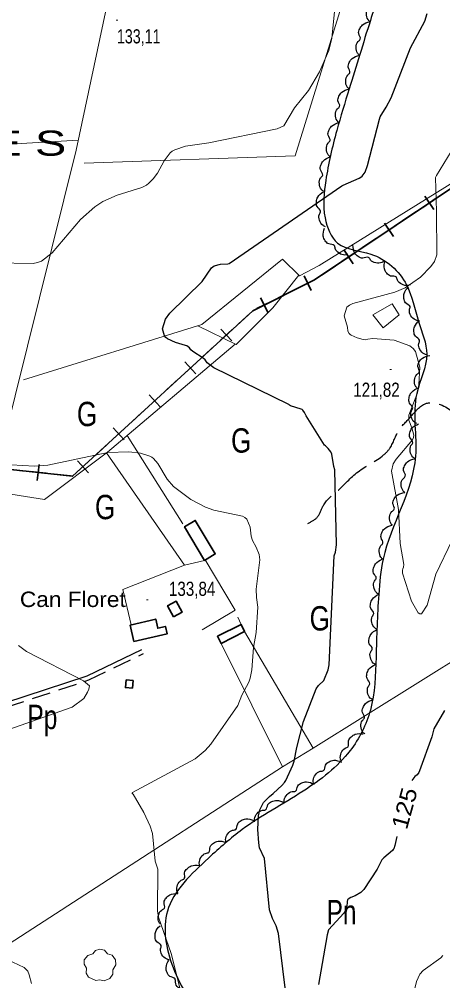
# Model space of a CAD drawing. Extents: x 483843 to 488449, y 4381269 to 4384483.
# Drawn here: x 486596 to 486857, y 4382221 to 4382814 of the extents above; entities that cross this region are included whole.
import ezdxf
from ezdxf.enums import TextEntityAlignment as Align

# ---------------------------------------------------------------- set-up
doc = ezdxf.new("R2010")
doc.units = 0
doc.header["$LTSCALE"] = 3.8
doc.linetypes.add('LONG_DASHED', pattern=[7.5, 6, -1.5])
doc.linetypes.add('MEDIUM_DASHED', pattern=[4.5, 3, -1.5])
for name, color, linetype, lineweight in [('27', 7, 'Continuous', 25), ('29', 7, 'Continuous', 13), ('34', 7, 'Continuous', 35), ('38', 7, 'Continuous', 25), ('47', 7, 'Continuous', 35), ('51', 7, 'Continuous', 13), ('7', 7, 'Continuous', 13), ('8', 7, 'Continuous', 25), ('9', 7, 'Continuous', 13)]:
    doc.layers.add(name, color=color, linetype=linetype, lineweight=lineweight)
doc.layers.add('31', color=7, linetype='Continuous')
doc.layers.add('5', color=7, linetype='Continuous')

msp = doc.modelspace()

# ---------------------------------------------------------------- linework, layer by layer
at = {"layer": '27'}
for points in [[(486286.37, 4382818.73), (486339.99, 4382829.8), (486391.37, 4382851.5), (486440.09, 4382863.84), (486483.65, 4382864.6), (486530.94, 4382876.91), (486556.13, 4382891.91), (486581.09, 4382903.76), (486654.31, 4382924.49), (486662.47, 4382925.04), (486711.17, 4382931.08), (486727.4, 4382937.04), (486766.91, 4382937.87), (486808.31, 4382909.18), (486821.81, 4382880.51), (486820.67, 4382841.64), (486812.49, 4382812.89), (486799.42, 4382770.69), (486791.78, 4382745.03), (486785, 4382714.29), (486784.58, 4382691.25), (486792.33, 4382675.66), (486812.73, 4382668.89), (486834.8, 4382649.92), (486842.09, 4382627.43), (486847.24, 4382607.13), (486841.07, 4382582.93), (486840.3, 4382544.36), (486820.33, 4382480.87), (486817.63, 4382459.06), (486815.97, 4382420.47), (486812.52, 4382387.85), (486799.99, 4382362.84), (486771.04, 4382337.85), (486733.51, 4382314.2), (486712.72, 4382296.59), (486687.38, 4382263.88), (486690.96, 4382229.15), (486713.22, 4382200.82), (486764.33, 4382192.43), (486778.5, 4382149.68), (486779.01, 4382117.89), (486787.15, 4382072.98), (486813.93, 4382065.66), (486857.54, 4382071.08), (486866.35, 4382080.34), (486893.23, 4382096.95), (486915.85, 4382116.25), (486928.06, 4382127.9), (486936.43, 4382157.7), (486928.1, 4382176.05), (486914.22, 4382205.24), (486902.98, 4382218.81), (486885.61, 4382249.79), (486879.29, 4382279.36), (486884.99, 4382315.26), (486888.52, 4382343.76), (486907.35, 4382375.88), (486922.54, 4382388.35), (486945.58, 4382366.33), (486954.28, 4382323.31), (486963.51, 4382283.6), (486982.52, 4382253.24), (487009.26, 4382225.98), (487037.6, 4382230.32), (487058.96, 4382252.37), (487069.68, 4382284.84), (487065.95, 4382338.17), (487054.24, 4382363.72), (487038.01, 4382386.56), (487027.59, 4382400.37), (487012.06, 4382422.24), (486991.9, 4382450.1), (486977.88, 4382471.56), (486976.21, 4382486.9), (486980.43, 4382521.64), (487024.88, 4382562.69), (487055.81, 4382565.06), (487106.74, 4382596.8), (487155.96, 4382614.11), (487207.74, 4382666.72), (487232.21, 4382676.6), (487267.31, 4382683.94), (487282.71, 4382693.48), (487294.56, 4382707.98), (487340.16, 4382736.84), (487389.67, 4382736.07), (487421.36, 4382716.33), (487454.29, 4382680.57), (487455.44, 4382629.06), (487501.37, 4382598.97)], [(486812.25, 4382812.08), (486811.04, 4382813.37), (486810.09, 4382817.05), (486811.24, 4382820.56), (486812.6, 4382822.1), (486811.54, 4382825.49), (486812.09, 4382828.43), (486813.84, 4382830.89), (486818.38, 4382832.9)], [(486805.81, 4382791.36), (486804.62, 4382792.67), (486803.73, 4382796.36), (486804.93, 4382799.85), (486806.31, 4382801.37), (486805.3, 4382804.78), (486805.9, 4382807.7), (486807.68, 4382810.15), (486812.25, 4382812.08)], [(486799.4, 4382770.63), (486798.2, 4382771.94), (486797.31, 4382775.63), (486798.51, 4382779.12), (486799.89, 4382780.64), (486798.88, 4382784.05), (486799.47, 4382786.97), (486801.25, 4382789.42), (486805.82, 4382791.35)], [(486793.14, 4382749.85), (486791.94, 4382751.15), (486791.02, 4382754.83), (486792.19, 4382758.33), (486793.56, 4382759.86), (486792.53, 4382763.26), (486793.1, 4382766.2), (486794.86, 4382768.65), (486799.41, 4382770.62)], [(486787.8, 4382728.82), (486786.53, 4382730.06), (486785.42, 4382733.68), (486786.41, 4382737.24), (486787.7, 4382738.84), (486786.49, 4382742.18), (486786.91, 4382745.14), (486788.54, 4382747.68), (486792.98, 4382749.89)], [(486783.67, 4382707.51), (486782.34, 4382708.69), (486781.07, 4382712.26), (486781.88, 4382715.86), (486783.1, 4382717.52), (486781.73, 4382720.8), (486782.01, 4382723.78), (486783.52, 4382726.39), (486787.85, 4382728.81)], [(486784.89, 4382685.77), (486783.31, 4382686.59), (486781.19, 4382689.73), (486781.09, 4382693.42), (486781.85, 4382695.33), (486779.72, 4382698.17), (486779.25, 4382701.12), (486780.07, 4382704.03), (486783.67, 4382707.44)], [(486798.58, 4382668.61), (486796.84, 4382668.27), (486793.22, 4382669.42), (486790.86, 4382672.25), (486790.28, 4382674.22), (486786.84, 4382675.13), (486784.65, 4382677.15), (486783.48, 4382679.95), (486784.2, 4382684.85)], [(486821.13, 4382664.76), (486819.64, 4382663.79), (486815.86, 4382663.48), (486812.6, 4382665.21), (486811.31, 4382666.81), (486807.79, 4382666.35), (486804.99, 4382667.39), (486802.86, 4382669.53), (486801.66, 4382674.35)], [(486837.22, 4382649.98), (486835.51, 4382649.47), (486831.81, 4382650.28), (486829.19, 4382652.88), (486828.42, 4382654.79), (486824.92, 4382655.37), (486822.54, 4382657.18), (486821.12, 4382659.85), (486821.37, 4382664.81)], [(486841.97, 4382627.84), (486840.25, 4382628.29), (486837.5, 4382630.89), (486836.59, 4382634.47), (486836.92, 4382636.5), (486834.21, 4382638.81), (486833.11, 4382641.58), (486833.27, 4382644.6), (486836.04, 4382648.72)], [(486847.31, 4382606.82), (486845.62, 4382607.38), (486843.03, 4382610.15), (486842.35, 4382613.78), (486842.81, 4382615.78), (486840.25, 4382618.25), (486839.33, 4382621.09), (486839.68, 4382624.09), (486842.7, 4382628.03)], [(486841.46, 4382586.1), (486840.35, 4382587.49), (486839.7, 4382591.23), (486841.12, 4382594.63), (486842.6, 4382596.06), (486841.81, 4382599.53), (486842.59, 4382602.41), (486844.53, 4382604.73), (486849.21, 4382606.37)], [(486841.15, 4382564.38), (486839.62, 4382565.27), (486837.66, 4382568.52), (486837.76, 4382572.21), (486838.62, 4382574.08), (486836.64, 4382577.03), (486836.32, 4382580), (486837.29, 4382582.86), (486841.07, 4382586.08)], [(486840.15, 4382542.73), (486838.71, 4382543.77), (486837.08, 4382547.19), (486837.53, 4382550.86), (486838.57, 4382552.63), (486836.89, 4382555.76), (486836.87, 4382558.74), (486838.11, 4382561.5), (486842.18, 4382564.33)], [(486833.65, 4382521.99), (486832.44, 4382523.29), (486831.51, 4382526.97), (486832.66, 4382530.47), (486834.03, 4382532.01), (486832.98, 4382535.41), (486833.54, 4382538.34), (486835.3, 4382540.8), (486839.84, 4382542.79)], [(486826.15, 4382501.63), (486825.03, 4382503.01), (486824.36, 4382506.74), (486825.75, 4382510.16), (486827.22, 4382511.6), (486826.41, 4382515.06), (486827.17, 4382517.95), (486829.09, 4382520.28), (486833.76, 4382521.95)], [(486820.3, 4382480.76), (486819.04, 4382482), (486817.96, 4382485.64), (486818.97, 4382489.19), (486820.27, 4382490.78), (486819.09, 4382494.13), (486819.53, 4382497.09), (486821.18, 4382499.62), (486825.65, 4382501.79)], [(486817.65, 4382459.22), (486816.21, 4382460.27), (486814.6, 4382463.71), (486815.07, 4382467.37), (486816.12, 4382469.13), (486814.45, 4382472.27), (486814.45, 4382475.26), (486815.7, 4382478.01), (486819.79, 4382480.82)], [(486816.66, 4382437.55), (486815.17, 4382438.52), (486813.38, 4382441.86), (486813.65, 4382445.54), (486814.61, 4382447.36), (486812.77, 4382450.41), (486812.61, 4382453.39), (486813.72, 4382456.2), (486817.65, 4382459.22)], [(486815.78, 4382415.87), (486814.29, 4382416.83), (486812.48, 4382420.16), (486812.74, 4382423.85), (486813.69, 4382425.67), (486811.84, 4382428.71), (486811.66, 4382431.69), (486812.76, 4382434.5), (486816.68, 4382437.55)], [(486813.91, 4382394.24), (486812.46, 4382395.26), (486810.78, 4382398.66), (486811.18, 4382402.33), (486812.19, 4382404.12), (486810.46, 4382407.22), (486810.39, 4382410.21), (486811.59, 4382412.98), (486815.62, 4382415.87)], [(486809.15, 4382373.03), (486807.85, 4382374.25), (486806.69, 4382377.86), (486807.61, 4382381.43), (486808.87, 4382383.05), (486807.61, 4382386.38), (486807.98, 4382389.34), (486809.57, 4382391.91), (486813.97, 4382394.19)], [(486794.69, 4382356.1), (486794.04, 4382357.75), (486794.53, 4382361.51), (486796.9, 4382364.34), (486798.73, 4382365.27), (486799.01, 4382368.81), (486800.61, 4382371.34), (486803.15, 4382372.98), (486808.1, 4382373.15)], [(486777.44, 4382342.71), (486777.24, 4382344.48), (486778.66, 4382347.99), (486781.66, 4382350.14), (486783.67, 4382350.57), (486784.84, 4382353.93), (486787.02, 4382355.96), (486789.89, 4382356.91), (486794.73, 4382355.83)], [(486759.45, 4382330.62), (486759.41, 4382332.39), (486761.14, 4382335.76), (486764.33, 4382337.63), (486766.37, 4382337.87), (486767.84, 4382341.11), (486770.2, 4382342.94), (486773.15, 4382343.62), (486777.87, 4382342.1)], [(486741.11, 4382319.03), (486741.04, 4382320.81), (486742.75, 4382324.19), (486745.92, 4382326.08), (486747.96, 4382326.35), (486749.4, 4382329.6), (486751.75, 4382331.44), (486754.68, 4382332.15), (486759.42, 4382330.67)], [(486723.56, 4382306.31), (486723.31, 4382308.07), (486724.66, 4382311.62), (486727.62, 4382313.82), (486729.62, 4382314.3), (486730.72, 4382317.68), (486732.86, 4382319.76), (486735.71, 4382320.77), (486740.57, 4382319.78)], [(486707.43, 4382291.8), (486707.07, 4382293.54), (486708.18, 4382297.17), (486710.99, 4382299.56), (486712.96, 4382300.16), (486713.83, 4382303.61), (486715.83, 4382305.82), (486718.61, 4382307.01), (486723.53, 4382306.35)], [(486694, 4382274.72), (486693.31, 4382276.36), (486693.71, 4382280.13), (486696, 4382283.02), (486697.81, 4382283.99), (486698, 4382287.54), (486699.54, 4382290.1), (486702.03, 4382291.81), (486706.99, 4382292.11)], [(486682.87, 4382256.11), (486682, 4382257.66), (486681.96, 4382261.45), (486683.91, 4382264.59), (486685.59, 4382265.76), (486685.37, 4382269.31), (486686.61, 4382272.03), (486688.89, 4382274.01), (486693.77, 4382274.87)], [(486688.51, 4382233.98), (486686.8, 4382234.45), (486684.08, 4382237.09), (486683.23, 4382240.69), (486683.59, 4382242.71), (486680.92, 4382245.06), (486679.86, 4382247.85), (486680.06, 4382250.86), (486682.89, 4382254.94)], [(486699.18, 4382215.04), (486697.41, 4382215.04), (486694.09, 4382216.88), (486692.33, 4382220.13), (486692.14, 4382222.17), (486688.95, 4382223.74), (486687.2, 4382226.15), (486686.6, 4382229.12), (486688.27, 4382233.79)]]:
    msp.add_spline(points, degree=3, dxfattribs=at)
at = {"layer": '29'}
msp.add_lwpolyline([(486643.33, 4382221.12), (486638.79, 4382223.24), (486637.38, 4382225.78), (486637.48, 4382228.76), (486636.11, 4382231.17), (486636.15, 4382233.92), (486638.31, 4382236.52), (486641.5, 4382237.52), (486643.15, 4382239.71), (486645.72, 4382240.54), (486648.58, 4382239.89), (486650.53, 4382237.62), (486653.34, 4382236.8), (486655.47, 4382233.95), (486655.71, 4382230.82), (486653.83, 4382227.67), (486653.83, 4382224.99), (486652.01, 4382222.38), (486648.39, 4382221.04), (486645.62, 4382221.67)], close=True, dxfattribs=at)
at = {"layer": '34'}
for p, q in [((486851.69, 4382696.31), (486846.13, 4382704.62)), ((486853.06, 4382703.25), (486844.75, 4382697.68)), ((486840.6, 4382694.9), (486832.29, 4382689.34)), ((486828.14, 4382686.56), (486819.83, 4382681)), ((486826.77, 4382679.63), (486821.2, 4382687.94)), ((486815.67, 4382678.22), (486807.36, 4382672.66)), ((486803.22, 4382669.88), (486794.91, 4382664.32)), ((486801.84, 4382662.94), (486796.28, 4382671.25)), ((486790.75, 4382661.54), (486782.44, 4382655.97)), ((486776.08, 4382646.45), (486771.61, 4382655.4)), ((486764.9, 4382646.45), (486755.96, 4382641.98)), ((486751.49, 4382639.75), (486742.55, 4382635.28)), ((486749.26, 4382633.04), (486744.79, 4382641.98)), ((486738.42, 4382632.55), (486731.05, 4382625.78)), ((486727.38, 4382622.4), (486720.02, 4382615.64)), ((486727.08, 4382615.34), (486720.32, 4382622.7)), ((486716.34, 4382612.25), (486708.97, 4382605.49)), ((486705.3, 4382602.11), (486697.93, 4382595.35)), ((486705, 4382595.05), (486698.23, 4382602.41)), ((486694.25, 4382591.96), (486686.89, 4382585.2)), ((486683.22, 4382581.82), (486675.85, 4382575.05)), ((486682.92, 4382574.76), (486676.15, 4382582.12)), ((486672.17, 4382571.67), (486664.81, 4382564.9)), ((486661.13, 4382561.53), (486653.77, 4382554.76)), ((486660.83, 4382554.46), (486654.07, 4382561.83)), ((486650.09, 4382551.38), (486642.73, 4382544.61)), ((486607.24, 4382529.34), (486608.33, 4382539.28)), ((486639.05, 4382541.24), (486631.69, 4382534.47)), ((486638.75, 4382534.17), (486631.99, 4382541.53)), ((486597.84, 4382535.39), (486587.9, 4382536.47)), ((486612.76, 4382533.77), (486602.81, 4382534.85)), ((486627.66, 4382532.15), (486617.72, 4382533.23))]:
    msp.add_line(p, q, dxfattribs=at)
for points in [[(487676.62, 4383311.4), (487577, 4383232), (487304, 4383028), (487077, 4382869), (487054, 4382844), (487031, 4382851), (487023, 4382817), (486778, 4382653), (486740, 4382634), (486629, 4382532), (486583, 4382537), (486557, 4382471), (486289, 4382313), (486283, 4382292), (486265, 4382283)], [(486778.3, 4382653.2), (486778, 4382653), (486769.37, 4382648.69)]]:
    msp.add_lwpolyline(points, dxfattribs=at)
at = {"layer": '38'}
msp.add_lwpolyline([(486275.65, 4382243.51), (486280.38, 4382243.83), (486284.05, 4382244.28), (486300.02, 4382251.66), (486343.3, 4382276.72), (486385.61, 4382301.6), (486445.38, 4382334.13), (486491.46, 4382357.67), (486506.83, 4382365.34), (486534.3, 4382375.06), (486587.2, 4382392.22), (486638, 4382408.88), (486671.56, 4382425.18)], dxfattribs=at)
at = {"layer": '38', "linetype": 'MEDIUM_DASHED'}
msp.add_lwpolyline([(486287.46, 4382242.9), (486301.26, 4382249.28), (486344.65, 4382274.41), (486386.93, 4382299.27), (486446.63, 4382331.76), (486492.67, 4382355.28), (486507.88, 4382362.87), (486535.16, 4382372.52), (486588.03, 4382389.67), (486639.01, 4382406.39), (486672.73, 4382422.77)], dxfattribs=at)
at = {"layer": '38', "linetype": 'LONG_DASHED'}
msp.add_spline([(486773.89, 4382502.85), (486780.1, 4382507.1), (486783.78, 4382514.38), (486791.93, 4382522.65), (486804.88, 4382534.7), (486820.64, 4382545.07), (486824.67, 4382549.51), (486829.92, 4382560.12), (486837.1, 4382568.29), (486846.6, 4382576.74), (486856.82, 4382575.68), (486868.93, 4382563.48), (486871.49, 4382552.29), (486872.98, 4382538.22), (486874.88, 4382530.01), (486878.07, 4382517.1), (486884.56, 4382501.11), (486888.32, 4382493.24), (486895.35, 4382483)], degree=3, dxfattribs=at)
at = {"layer": '47'}
for points in [[(486710.24, 4382480.14), (486697.96, 4382500.82), (486704.63, 4382504.78), (486716.91, 4382484.1)], [(486691.09, 4382445.32), (486696.49, 4382448.15), (486692.92, 4382454.95), (486687.52, 4382452.12)], [(486666.73, 4382430.03), (486687.26, 4382434.81), (486686.18, 4382439.41), (486681.52, 4382438.33), (486680.21, 4382443.95), (486664.49, 4382440.28)], [(486720.46, 4382428.98), (486735, 4382436.3), (486732.82, 4382440.64), (486718.28, 4382433.32)], [(486665.84, 4382401.29), (486666.3, 4382406.05), (486662.05, 4382406.46), (486661.59, 4382401.7)]]:
    msp.add_lwpolyline(points, close=True, dxfattribs=at)
at = {"layer": '51'}
for p, q in [((486632.47, 4382739.15), (486405.49, 4382725.62)), ((486662.62, 4382557.04), (486696.87, 4382502.59)), ((486698, 4382477.26), (486710.24, 4382480.14)), ((486730.92, 4382445.17), (486732.82, 4382440.64)), ((486735, 4382436.3), (486777.31, 4382364.39))]:
    msp.add_line(p, q, dxfattribs=at)
for points in [[(486269.04, 4382276.51), (486282.76, 4382298.7), (486279.91, 4382306.15), (486475.97, 4382417.35), (486565.92, 4382470.15), (486593.59, 4382581.58), (486631.16, 4382732.98), (486669.94, 4382915.82), (486561.72, 4382936.66), (486535.7, 4382792.93), (486414.87, 4382771.51)], [(486636.2, 4382724.98), (486766.24, 4382729.42), (486812.41, 4382878.99)], [(486598.64, 4382591.36), (486708.63, 4382625.46), (486758.41, 4382665.73), (486768.75, 4382655.52), (486780.92, 4382661.93), (486889.76, 4382729.45), (486975.33, 4382590.01), (486950.61, 4382524.09), (486972.53, 4382490.72)], [(486706.25, 4382624.72), (486729.74, 4382613.08), (486752.44, 4382635.83), (486768.34, 4382655.94)], [(486729.23, 4382613.34), (486650.57, 4382546.85), (486611.73, 4382517.54), (486578.97, 4382522.69)], [(486649.84, 4382546.3), (486698, 4382477.26), (486659.91, 4382462.14), (486665.19, 4382440.45)], [(486758.35, 4382352.97), (486777.31, 4382364.39), (486906.28, 4382444.86), (486975.94, 4382489.22)], [(486710.78, 4382480.46), (486729.18, 4382449.41), (486708.81, 4382437.21)], [(486720.46, 4382428.98), (486758.35, 4382352.97), (486392.69, 4382116.17)]]:
    msp.add_lwpolyline(points, dxfattribs=at)
msp.add_lwpolyline([(486820.28, 4382623.37), (486814.11, 4382631.42), (486825.89, 4382638.26), (486830.31, 4382631.38)], close=True, dxfattribs=at)
at = {"layer": '7'}
for p, q in [((486655.83, 4382813.08), (486656.83, 4382813.08)), ((486824.51, 4382597.82), (486825.51, 4382597.82)), ((486674.47, 4382455.78), (486675.47, 4382455.78))]:
    msp.add_line(p, q, dxfattribs=at)
at = {"layer": '8'}
for points in [[(486760.06, 4382216.58), (486755.94, 4382250.2), (486754.4, 4382254.89), (486752.09, 4382259.34), (486750.3, 4382264.74), (486747.35, 4382296.35), (486744.24, 4382303), (486743.67, 4382306.07), (486743.14, 4382314.2), (486743.57, 4382322.73), (486744.35, 4382326.35), (486746.74, 4382330.9), (486750.38, 4382334.66), (486752.69, 4382336.43), (486758.21, 4382341.54), (486758.79, 4382342.28), (486759, 4382342.67), (486759.16, 4382342.88), (486759.55, 4382343.27), (486760.34, 4382344.44), (486764.81, 4382353.86), (486765.59, 4382356.34), (486767.11, 4382364.78), (486771.21, 4382380.82), (486779.18, 4382400.98), (486780.62, 4382403.09), (486783.74, 4382406.12), (486786.54, 4382412.58), (486787.08, 4382415.76), (486790.22, 4382483), (486790.97, 4382485.19), (486791.53, 4382489.74), (486790.56, 4382536), (486790.01, 4382537.93), (486788.71, 4382545.62), (486788.09, 4382547.03), (486786.51, 4382548.98), (486784.76, 4382550.69), (486784.33, 4382551.22), (486772.87, 4382569.17), (486771.87, 4382571.32), (486770.88, 4382572.69), (486770.4, 4382573.02), (486769.83, 4382573.34), (486763.35, 4382575.43), (486762.61, 4382575.8), (486762.43, 4382576.03), (486762.35, 4382576.09), (486762.26, 4382576.14), (486761.8, 4382576.32), (486716.13, 4382598.86), (486711.88, 4382601.96), (486710.6, 4382603.7), (486709.36, 4382604.77), (486703.07, 4382608.88), (486701.94, 4382609.8), (486700.94, 4382611.09), (486699.46, 4382612.25), (486698.63, 4382612.6), (486692.5, 4382614.4), (486687.41, 4382616.64), (486686.43, 4382617.5), (486685.64, 4382618.48), (486684.32, 4382622.89), (486686.22, 4382628.71), (486688.99, 4382632.55), (486708.88, 4382651.96), (486714.55, 4382660.39), (486715.35, 4382661.06), (486716.23, 4382661.6), (486720.05, 4382662.59), (486724.65, 4382662.88), (486725.39, 4382663.03), (486794.83, 4382710.96), (486795.71, 4382711.45), (486805.68, 4382715.61), (486806.61, 4382716.23), (486807.4, 4382716.87), (486809.19, 4382719.46), (486810.68, 4382723.53), (486818.11, 4382751.98), (486818.51, 4382753.5), (486822.21, 4382759.44), (486825.22, 4382765.21), (486837.13, 4382796.09), (486846.03, 4382812.48), (486847.53, 4382817.24)], [(486858.2, 4382387.6), (486851.61, 4382376.32), (486850.28, 4382371.44), (486842.79, 4382350.46), (486842.28, 4382349.33), (486841.25, 4382348.04), (486839.99, 4382346.89), (486837.98, 4382344.54)], [(486828.74, 4382310), (486827.55, 4382304.41), (486826.95, 4382302.41), (486826.57, 4382301.84), (486826.09, 4382301.26), (486820.78, 4382296.77), (486819.62, 4382295.46), (486816.64, 4382289.89), (486808.56, 4382277.31), (486806.61, 4382275.36), (486803.2, 4382273.31), (486800.43, 4382272.29), (486799.4, 4382271.78), (486798.45, 4382270.98), (486798.16, 4382269.94), (486798.1, 4382269.54), (486798.03, 4382267.07), (486797.27, 4382264.4), (486796.15, 4382262.64), (486786.73, 4382252.36), (486785.83, 4382249.29), (486780.56, 4382218.76)]]:
    msp.add_lwpolyline(points, dxfattribs=at)
at = {"layer": '9'}
for points in [[(486580.79, 4382663.51), (486604.64, 4382663.15), (486607.32, 4382663.73), (486609.74, 4382664.57), (486616.31, 4382669.72), (486633.78, 4382690.19), (486642.62, 4382698.08), (486647.55, 4382701.32), (486656.53, 4382705.13), (486671.69, 4382709.88), (486674.5, 4382711.46), (486676.01, 4382712.62), (486678.64, 4382715.26), (486681.24, 4382718.77), (486685.4, 4382726.36), (486689.07, 4382731.22), (486690.42, 4382732.26), (486691.92, 4382733.17), (486698.55, 4382735.38), (486712.9, 4382737.4), (486755.06, 4382746.03), (486759.1, 4382747.96), (486765.74, 4382759.04), (486774.4, 4382769.75), (486781.21, 4382781.23), (486786.86, 4382794.36), (486788.7, 4382801.94), (486791.21, 4382826.53)], [(486862.24, 4382732.12), (486853.34, 4382717.38), (486852.69, 4382716), (486853.18, 4382695.15), (486853.42, 4382668.52), (486851.92, 4382664.29), (486849.74, 4382661.27), (486843.36, 4382654.63), (486833.97, 4382648.14), (486827.53, 4382645.36), (486801.7, 4382638.51), (486799.57, 4382637.38), (486797.96, 4382636.16), (486796.41, 4382630.93), (486798.32, 4382623.85), (486798.61, 4382621.43), (486799.44, 4382619.84), (486799.98, 4382619.39), (486800.67, 4382618.95), (486804.3, 4382617.33), (486808.09, 4382616.19), (486809.54, 4382615.98), (486811, 4382616.37), (486813.92, 4382616.81), (486827.21, 4382615.76), (486836.9, 4382612.4), (486838.78, 4382610.75), (486840.3, 4382608.8), (486842.89, 4382599.18), (486842.41, 4382588.51), (486841.48, 4382583.44), (486836.27, 4382569.57), (486836.11, 4382568.02), (486836.15, 4382566.55), (486838.03, 4382561.88), (486839.33, 4382557.25), (486839.01, 4382555.82), (486838.39, 4382554.31), (486828.38, 4382542.39), (486826.62, 4382539.53), (486825.55, 4382535.15), (486829.75, 4382511.51), (486830.85, 4382490.61), (486833.21, 4382477.54), (486832.98, 4382475.89), (486832.49, 4382474.95), (486832.32, 4382474.18), (486832.21, 4382472.32), (486837.83, 4382455.06), (486841.96, 4382447.76), (486843.02, 4382447.18), (486844.05, 4382447.22), (486847.44, 4382452.55), (486852.89, 4382471.68), (486862.92, 4382492.62)], [(486735.15, 4382506.46), (486733.61, 4382507.33), (486715.96, 4382511.04), (486710.82, 4382512.86), (486701.91, 4382517.6), (486691.23, 4382525.7), (486687.31, 4382530.15), (486681.56, 4382539.9), (486678.86, 4382542.98), (486677.77, 4382543.68), (486676.54, 4382544.33), (486670.86, 4382546.12), (486663.72, 4382547.04), (486650.63, 4382546.62), (486613.71, 4382538.8), (486605.49, 4382538.2), (486569.4, 4382540.14)], [(486695.01, 4382216.74), (486689.82, 4382237.74), (486681.99, 4382260.29), (486681.27, 4382264.13), (486681.59, 4382289.88), (486679.96, 4382294.82), (486678.21, 4382311.81), (486676.84, 4382316.35), (486672.95, 4382324.73), (486666.23, 4382335.97), (486665.87, 4382336.26), (486665.81, 4382336.33), (486665.76, 4382336.4), (486665.71, 4382336.65), (486665.83, 4382336.86), (486665.88, 4382336.91), (486665.95, 4382336.96), (486704.47, 4382357.82), (486710.72, 4382362.86), (486714.28, 4382366.87), (486730.89, 4382390.58), (486733.32, 4382397.06), (486737.64, 4382405.08), (486738.43, 4382407.46), (486739.47, 4382412.61), (486740.52, 4382426.47), (486742.02, 4382435.7), (486743.22, 4382451.32), (486742.36, 4382457.26), (486742.18, 4382462.34), (486744.3, 4382480.43), (486743.98, 4382483.69), (486742.12, 4382488.23), (486739.91, 4382492.35), (486739.12, 4382495.01), (486738.46, 4382500.49), (486736.39, 4382505.44), (486735.15, 4382506.46)], [(486568.63, 4382368.39), (486628.69, 4382389.61), (486635.99, 4382394.89), (486638.22, 4382398.97), (486638.97, 4382400.69), (486639.43, 4382402.83), (486635.72, 4382405.79), (486600.68, 4382424.04), (486595.57, 4382427.68)], [(486603.68, 4382219.37), (486602.29, 4382224.72), (486601.33, 4382226.86), (486599.23, 4382229.28), (486567.47, 4382244)], [(486857.17, 4382236.59), (486855.91, 4382235.17), (486844.97, 4382227.43), (486843.04, 4382225.13), (486840.84, 4382220.51), (486839.74, 4382215.37), (486838.7, 4382199.4), (486836.2, 4382188.12)]]:
    msp.add_lwpolyline(points, dxfattribs=at)

# ---------------------------------------------------------------- texts
at = {"layer": '31'}
for s, width, p in [('G', 0.8, (486637.89, 4382562.83)), ('G', 0.8, (486732.89, 4382546.51)), ('G', 0.8, (486649.03, 4382505.49)), ('G', 0.8, (486781.3, 4382436.89)), ('Pp', 0.75, (486610.4, 4382376.1)), ('Pn', 0.75, (486794.72, 4382255.82))]:
    msp.add_text(s, height=15, dxfattribs=dict(at, width=width)).set_placement(p, align=Align.CENTER)
at = {"layer": '5'}
for s, height, width, p in [('C A N   C L A P E S', 15.49, 1.4, (486368.88, 4382729.51)), ('Can Floret', 9.5, 1.1, (486596.51, 4382451.37))]:
    msp.add_text(s, height=height, dxfattribs=dict(at, width=width)).set_placement(p)
at = {"layer": '7'}
for s, width, p in [('133,11', 0.75, (486656.33, 4382798.71)), ('121,82', 0.8, (486801.95, 4382580.92)), ('133,84', 0.8, (486688.35, 4382458.23))]:
    msp.add_text(s, height=8.75, dxfattribs=dict(at, width=width)).set_placement(p)
at = {"layer": '8', "width": 1.15}
msp.add_text('125', height=10, rotation=74.695, dxfattribs=at).set_placement((486838.35, 4382325.97), align=Align.CENTER)

doc.saveas('drawing.dxf')
